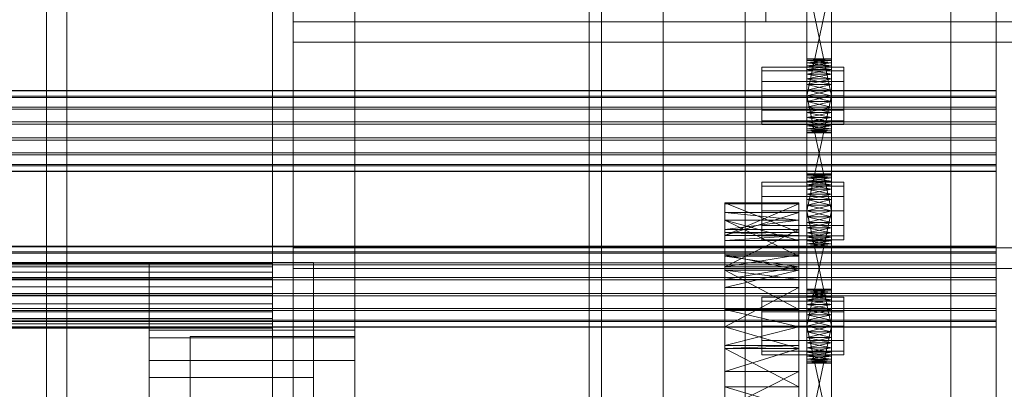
# Model space of a CAD drawing. Header units: millimetres. Extents: x -4738 to 65662, y -68080 to 6847.
# Tile 409 of 656: x 1258 to 1498, y -33473 to -33383. Entities that reach past the tile are written whole.
import ezdxf

# ---------------------------------------------------------------- set-up
doc = ezdxf.new("R2010")
doc.units = ezdxf.units.MM
for name, color, linetype, lineweight in [('COTAS_O', 1, 'Continuous', 0), ('frontal_C03', 7, 'Continuous', 0), ('frontal_secador', 7, 'Continuous', 0)]:
    doc.layers.add(name, color=color, linetype=linetype, lineweight=lineweight)
doc.dimstyles.new('R19_100', dxfattribs={"dimtxt": 250, "dimasz": 150, "dimexe": 150, "dimexo": 80, "dimgap": 100, "dimtad": 1, "dimtih": 1, "dimtoh": 1, "dimdsep": 46, "dimcen": 0.09, "dimadec": 0, "dimazin": 0, "dimtfac": 1, "dimtdec": 4, "dimtofl": 0, "dimtmove": 0, "dimatfit": 3, "dimfxl": 1, "dimtolj": 1, "dimtzin": 0, "dimarcsym": 0})

# ---------------------------------------------------------------- blocks, each defined once
blk = doc.blocks.new('DIM_R30_48')
at = {"layer": 'COTAS_O'}
for p, q in [((-1725, -33700), (-1575, -33655)), ((1725, -33700), (1575, -33655)), ((-1725, -34400), (-1725, -33700)), ((-1725, -33700), (1725, -33700)), ((-1725, -33700), (-1575, -33745)), ((1725, -33700), (1575, -33745)), ((1725, -34400), (1725, -33700))]:
    blk.add_line(p, q, dxfattribs=at)
blk.add_text('3450 O', height=250, dxfattribs=at).set_placement((0, -33600))

msp = doc.modelspace()

# ---------------------------------------------------------------- linework, layer by layer
at = {"layer": 'frontal_C03'}
for p, q in [((1435, -34954.179), (1435, -32259.264)), ((1496, -34954.179), (1496, -32259.264)), ((1435, -32263.162), (1435, -34958.077)), ((1435, -35437.51), (1435, -32742.595)), ((1435, -32746.492), (1435, -35441.408)), ((1496, -32746.492), (1496, -35441.408)), ((1415, -35988), (1415, -33007.45)), ((1485, -35988), (1485, -33007.45)), ((1496, -33400.208), (-1496, -33400.208)), ((1496, -33400.325), (-1496, -33400.325)), ((1496, -33400.325), (1496, -33400.208)), ((1496, -33400.208), (1496, -33401.591)), ((1496, -33401.926), (1496, -33400.325)), ((1496, -33401.591), (-1496, -33401.591)), ((1496, -33401.926), (-1496, -33401.926)), ((1496, -33401.591), (1496, -33404.266)), ((1496, -33404.767), (1496, -33401.926)), ((1496, -33404.266), (-1496, -33404.266)), ((1496, -33404.767), (-1496, -33404.767)), ((1496, -33404.266), (1496, -33407.824)), ((1496, -33408.416), (1496, -33404.767)), ((-1496, -33407.824), (1496, -33407.824)), ((1496, -33407.824), (1496, -33411.724)), ((1496, -33408.416), (-1496, -33408.416)), ((1496, -33412.316), (1496, -33408.416)), ((1496, -33411.724), (-1496, -33411.724)), ((1496, -33412.316), (-1496, -33412.316)), ((1496, -33411.724), (1496, -33415.372)), ((1496, -33415.874), (1496, -33412.316)), ((1496, -33415.372), (-1496, -33415.372)), ((1496, -33415.874), (-1496, -33415.874)), ((1496, -33415.372), (1496, -33418.213)), ((1496, -33418.548), (1496, -33415.874)), ((1496, -33418.213), (-1496, -33418.213)), ((1496, -33418.548), (-1496, -33418.548)), ((1496, -33419.814), (-1496, -33419.814)), ((1496, -33418.213), (1496, -33419.814)), ((1496, -33419.932), (1496, -33418.548)), ((1496, -33419.814), (1496, -33419.932)), ((1496, -33419.932), (-1496, -33419.932)), ((1496, -33438.069), (-1496, -33438.069)), ((1496, -33438.187), (-1496, -33438.187)), ((1496, -33438.187), (1496, -33438.069)), ((1496, -33438.069), (1496, -33439.453)), ((1496, -33439.788), (1496, -33438.187)), ((1496, -33439.453), (-1496, -33439.453)), ((1496, -33439.788), (-1496, -33439.788)), ((1496, -33439.453), (1496, -33442.127)), ((1496, -33442.629), (1496, -33439.788)), ((1496, -33442.127), (-1496, -33442.127)), ((1496, -33442.629), (-1496, -33442.629)), ((1496, -33442.127), (1496, -33445.685)), ((1496, -33446.277), (1496, -33442.629)), ((-1496, -33445.685), (1496, -33445.685)), ((1496, -33445.685), (1496, -33449.585)), ((1496, -33446.277), (-1496, -33446.277)), ((1496, -33450.177), (1496, -33446.277)), ((1496, -33449.585), (-1496, -33449.585)), ((1496, -33450.177), (-1496, -33450.177)), ((1496, -33449.585), (1496, -33453.234)), ((1496, -33453.735), (1496, -33450.177)), ((1496, -33453.234), (-1496, -33453.234)), ((1496, -33453.234), (1496, -33456.075)), ((1496, -33453.735), (-1496, -33453.735)), ((1496, -33456.41), (1496, -33453.735)), ((1496, -33456.075), (-1496, -33456.075)), ((1496, -33456.41), (-1496, -33456.41)), ((1496, -33457.676), (-1496, -33457.676)), ((1496, -33457.793), (-1496, -33457.793)), ((1496, -33456.075), (1496, -33457.676)), ((1496, -33457.793), (1496, -33456.41)), ((1496, -33457.676), (1496, -33457.793))]:
    msp.add_line(p, q, dxfattribs=at)
at = {"layer": 'frontal_secador'}
for p, q in [((1340, -36000), (1340, -33000)), ((1400, -36000), (1400, -33000)), ((1265, -35980), (1265, -33075)), ((1270, -35980), (1270, -33075)), ((1320, -35980), (1320, -33075)), ((1325, -36000), (1325, -33075)), ((1325, -34600), (1325, -33075)), ((1325, -35980), (1325, -33075)), ((1397, -35940), (1397, -33075)), ((1400, -36000), (1400, -33075)), ((1400, -34600), (1400, -33075)), ((1400, -35940), (1400, -33075)), ((1400, -34650), (1400, -33075)), ((1400, -36000), (1400, -33250)), ((1440, -33383.5), (1440, -33365.5)), ((1450, -33404.281), (1450, -33365.481)), ((1450, -33367.136), (1450, -33404.281)), ((1456, -33365.481), (1456, -33404.281)), ((1456, -33404.281), (1456, -33367.136)), ((1450, -33404.281), (1450, -33369.414)), ((1456, -33369.414), (1456, -33404.281)), ((1450, -33401.5), (1450, -33372.092)), ((1450, -33404.281), (1450, -33372.092)), ((1450, -33373.5), (1450, -33401.5)), ((1456, -33401.5), (1450, -33373.5)), ((1456, -33373.5), (1450, -33401.5)), ((1456, -33372.092), (1456, -33401.5)), ((1456, -33372.092), (1456, -33404.281)), ((1456, -33401.5), (1456, -33373.5)), ((1325, -33383.5), (2125, -33383.5)), ((1325, -33388.5), (1325, -33383.5)), ((1440, -33383.5), (1710, -33383.5)), ((1325, -33388.5), (2125, -33388.5)), ((1325, -33438.5), (1325, -33388.5)), ((1450, -33392.611), (1450, -33392.5)), ((1456, -33392.611), (1450, -33392.5)), ((1456, -33392.5), (1450, -33392.5)), ((1456, -33392.5), (1450, -33392.611)), ((1450, -33392.611), (1450, -33393.481)), ((1450, -33392.94), (1450, -33392.611)), ((1450, -33392.611), (1450, -33395.136)), ((1456, -33392.94), (1450, -33392.611)), ((1456, -33392.611), (1450, -33392.611)), ((1456, -33392.611), (1450, -33392.94)), ((1450, -33393.481), (1450, -33392.94)), ((1456, -33393.481), (1450, -33392.94)), ((1456, -33392.94), (1450, -33392.94)), ((1456, -33392.94), (1450, -33393.481)), ((1450, -33393.481), (1450, -33395.136)), ((1450, -33394.219), (1450, -33393.481)), ((1450, -33397.414), (1450, -33393.481)), ((1450, -33432.281), (1450, -33393.481)), ((1456, -33394.219), (1450, -33393.481)), ((1456, -33393.481), (1450, -33393.481)), ((1456, -33393.481), (1450, -33394.219)), ((1456, -33392.611), (1456, -33392.5)), ((1456, -33393.481), (1456, -33392.611)), ((1456, -33392.611), (1456, -33392.94)), ((1456, -33395.136), (1456, -33392.611)), ((1456, -33392.94), (1456, -33393.481)), ((1456, -33395.136), (1456, -33393.481)), ((1456, -33393.481), (1456, -33394.219)), ((1456, -33393.481), (1456, -33397.414)), ((1456, -33393.481), (1456, -33432.281)), ((1439, -33395.438), (1439, -33394.5)), ((1459, -33394.5), (1439, -33394.5)), ((1439, -33398), (1439, -33395.438)), ((1459, -33395.438), (1439, -33395.438)), ((1450, -33395.136), (1450, -33394.219)), ((1456, -33395.136), (1450, -33394.219)), ((1456, -33394.219), (1450, -33394.219)), ((1456, -33394.219), (1450, -33395.136)), ((1450, -33395.136), (1450, -33397.414)), ((1450, -33396.21), (1450, -33395.136)), ((1450, -33395.136), (1450, -33400.092)), ((1450, -33395.136), (1450, -33432.281)), ((1456, -33396.21), (1450, -33395.136)), ((1456, -33395.136), (1450, -33395.136)), ((1456, -33395.136), (1450, -33396.21)), ((1456, -33394.219), (1456, -33395.136)), ((1456, -33397.414), (1456, -33395.136)), ((1456, -33395.136), (1456, -33396.21)), ((1456, -33400.092), (1456, -33395.136)), ((1456, -33432.281), (1456, -33395.136)), ((1459, -33395.438), (1459, -33394.5)), ((1459, -33398), (1459, -33395.438)), ((1439, -33401.5), (1439, -33398)), ((1459, -33398), (1439, -33398)), ((1450, -33397.414), (1450, -33396.21)), ((1456, -33397.414), (1450, -33396.21)), ((1456, -33396.21), (1450, -33396.21)), ((1456, -33396.21), (1450, -33397.414)), ((1450, -33397.414), (1450, -33400.092)), ((1450, -33398.719), (1450, -33397.414)), ((1450, -33432.281), (1450, -33397.414)), ((1456, -33398.719), (1450, -33397.414)), ((1456, -33397.414), (1450, -33397.414)), ((1456, -33397.414), (1450, -33398.719)), ((1456, -33396.21), (1456, -33397.414)), ((1456, -33400.092), (1456, -33397.414)), ((1456, -33397.414), (1456, -33398.719)), ((1456, -33397.414), (1456, -33432.281)), ((1459, -33401.5), (1459, -33398)), ((1450, -33400.092), (1450, -33398.719)), ((1456, -33400.092), (1450, -33398.719)), ((1456, -33398.719), (1450, -33398.719)), ((1456, -33398.719), (1450, -33400.092)), ((1450, -33429.5), (1450, -33400.092)), ((1450, -33400.092), (1450, -33401.5)), ((1450, -33432.281), (1450, -33400.092)), ((1456, -33401.5), (1450, -33400.092)), ((1456, -33400.092), (1450, -33400.092)), ((1456, -33400.092), (1450, -33401.5)), ((1456, -33398.719), (1456, -33400.092)), ((1456, -33400.092), (1456, -33429.5)), ((1456, -33401.5), (1456, -33400.092)), ((1456, -33400.092), (1456, -33432.281)), ((1439, -33401.5), (1439, -33405)), ((1439, -33401.5), (1459, -33401.5)), ((1450, -33401.5), (1450, -33429.5)), ((1456, -33429.5), (1450, -33401.5)), ((1456, -33401.5), (1450, -33401.5)), ((1456, -33401.5), (1450, -33429.5)), ((1450, -33404.281), (1450, -33401.5)), ((1450, -33401.5), (1450, -33402.908)), ((1456, -33401.5), (1450, -33402.908)), ((1456, -33402.908), (1450, -33401.5)), ((1450, -33402.908), (1450, -33404.281)), ((1456, -33402.908), (1450, -33402.908)), ((1456, -33402.908), (1450, -33404.281)), ((1456, -33404.281), (1450, -33402.908)), ((1456, -33429.5), (1456, -33401.5)), ((1456, -33401.5), (1456, -33404.281)), ((1456, -33402.908), (1456, -33401.5)), ((1456, -33404.281), (1456, -33402.908)), ((1459, -33405), (1459, -33401.5)), ((1439, -33405), (1439, -33407.562)), ((1459, -33405), (1439, -33405)), ((1450, -33406.79), (1450, -33404.281)), ((1450, -33404.281), (1450, -33405.586)), ((1450, -33408.781), (1450, -33404.281)), ((1450, -33410.5), (1450, -33404.281)), ((1456, -33404.281), (1450, -33404.281)), ((1456, -33404.281), (1450, -33405.586)), ((1456, -33405.586), (1450, -33404.281)), ((1456, -33404.281), (1456, -33406.79)), ((1456, -33405.586), (1456, -33404.281)), ((1456, -33404.281), (1456, -33408.781)), ((1456, -33404.281), (1456, -33410.5)), ((1459, -33405), (1459, -33407.562)), ((1439, -33407.562), (1439, -33408.5)), ((1459, -33407.562), (1439, -33407.562)), ((1450, -33405.586), (1450, -33406.79)), ((1456, -33405.586), (1450, -33405.586)), ((1456, -33405.586), (1450, -33406.79)), ((1456, -33406.79), (1450, -33405.586)), ((1450, -33408.781), (1450, -33406.79)), ((1450, -33406.79), (1450, -33407.864)), ((1456, -33406.79), (1450, -33406.79)), ((1456, -33406.79), (1450, -33407.864)), ((1456, -33407.864), (1450, -33406.79)), ((1456, -33406.79), (1456, -33405.586)), ((1456, -33406.79), (1456, -33408.781)), ((1456, -33407.864), (1456, -33406.79)), ((1459, -33407.562), (1459, -33408.5)), ((1459, -33408.5), (1439, -33408.5)), ((1450, -33407.864), (1450, -33408.781)), ((1456, -33407.864), (1450, -33407.864)), ((1456, -33407.864), (1450, -33408.781)), ((1456, -33408.781), (1450, -33407.864)), ((1450, -33410.06), (1450, -33408.781)), ((1450, -33408.781), (1450, -33409.519)), ((1450, -33410.5), (1450, -33408.781)), ((1456, -33408.781), (1450, -33408.781)), ((1456, -33408.781), (1450, -33409.519)), ((1456, -33409.519), (1450, -33408.781)), ((1450, -33409.519), (1450, -33410.06)), ((1456, -33409.519), (1450, -33409.519)), ((1456, -33409.519), (1450, -33410.06)), ((1456, -33410.06), (1450, -33409.519)), ((1450, -33410.5), (1450, -33410.06)), ((1450, -33410.06), (1450, -33410.389)), ((1456, -33410.06), (1450, -33410.06)), ((1456, -33410.06), (1450, -33410.389)), ((1456, -33410.389), (1450, -33410.06)), ((1456, -33408.781), (1456, -33407.864)), ((1456, -33408.781), (1456, -33410.06)), ((1456, -33409.519), (1456, -33408.781)), ((1456, -33408.781), (1456, -33410.5)), ((1456, -33410.06), (1456, -33409.519)), ((1456, -33410.06), (1456, -33410.5)), ((1456, -33410.389), (1456, -33410.06)), ((1450, -33410.389), (1450, -33410.5)), ((1456, -33410.389), (1450, -33410.389)), ((1456, -33410.389), (1450, -33410.5)), ((1456, -33410.5), (1450, -33410.389)), ((1456, -33410.5), (1450, -33410.5)), ((1456, -33410.5), (1456, -33410.389)), ((1450, -33420.611), (1450, -33420.5)), ((1456, -33420.611), (1450, -33420.5)), ((1456, -33420.5), (1450, -33420.5)), ((1456, -33420.5), (1450, -33420.611)), ((1450, -33420.611), (1450, -33421.481)), ((1450, -33420.94), (1450, -33420.611)), ((1450, -33420.611), (1450, -33423.136)), ((1456, -33420.94), (1450, -33420.611)), ((1456, -33420.611), (1450, -33420.611)), ((1456, -33420.611), (1450, -33420.94)), ((1450, -33421.481), (1450, -33420.94)), ((1456, -33421.481), (1450, -33420.94)), ((1456, -33420.94), (1450, -33420.94)), ((1456, -33420.94), (1450, -33421.481)), ((1450, -33421.481), (1450, -33423.136)), ((1450, -33422.219), (1450, -33421.481)), ((1450, -33425.414), (1450, -33421.481)), ((1450, -33460.281), (1450, -33421.481)), ((1456, -33422.219), (1450, -33421.481)), ((1456, -33421.481), (1450, -33421.481)), ((1456, -33421.481), (1450, -33422.219)), ((1450, -33423.136), (1450, -33422.219)), ((1456, -33423.136), (1450, -33422.219)), ((1456, -33422.219), (1450, -33422.219)), ((1456, -33422.219), (1450, -33423.136)), ((1456, -33420.611), (1456, -33420.5)), ((1456, -33421.481), (1456, -33420.611)), ((1456, -33420.611), (1456, -33420.94)), ((1456, -33423.136), (1456, -33420.611)), ((1456, -33420.94), (1456, -33421.481)), ((1456, -33423.136), (1456, -33421.481)), ((1456, -33421.481), (1456, -33422.219)), ((1456, -33421.481), (1456, -33425.414)), ((1456, -33421.481), (1456, -33460.281)), ((1456, -33422.219), (1456, -33423.136)), ((1439, -33423.438), (1439, -33422.5)), ((1459, -33422.5), (1439, -33422.5)), ((1439, -33426), (1439, -33423.438)), ((1459, -33423.438), (1439, -33423.438)), ((1450, -33423.136), (1450, -33425.414)), ((1450, -33424.21), (1450, -33423.136)), ((1450, -33423.136), (1450, -33428.092)), ((1450, -33423.136), (1450, -33460.281)), ((1456, -33424.21), (1450, -33423.136)), ((1456, -33423.136), (1450, -33423.136)), ((1456, -33423.136), (1450, -33424.21)), ((1450, -33425.414), (1450, -33424.21)), ((1456, -33425.414), (1450, -33424.21)), ((1456, -33424.21), (1450, -33424.21)), ((1456, -33424.21), (1450, -33425.414)), ((1456, -33425.414), (1456, -33423.136)), ((1456, -33423.136), (1456, -33424.21)), ((1456, -33428.092), (1456, -33423.136)), ((1456, -33460.281), (1456, -33423.136)), ((1456, -33424.21), (1456, -33425.414)), ((1459, -33423.438), (1459, -33422.5)), ((1459, -33426), (1459, -33423.438)), ((1439, -33429.5), (1439, -33426)), ((1459, -33426), (1439, -33426)), ((1450, -33425.414), (1450, -33428.092)), ((1450, -33426.719), (1450, -33425.414)), ((1450, -33460.281), (1450, -33425.414)), ((1456, -33426.719), (1450, -33425.414)), ((1456, -33425.414), (1450, -33425.414)), ((1456, -33425.414), (1450, -33426.719)), ((1450, -33428.092), (1450, -33426.719)), ((1456, -33428.092), (1450, -33426.719)), ((1456, -33426.719), (1450, -33426.719)), ((1456, -33426.719), (1450, -33428.092)), ((1456, -33428.092), (1456, -33425.414)), ((1456, -33425.414), (1456, -33426.719)), ((1456, -33425.414), (1456, -33460.281)), ((1456, -33426.719), (1456, -33428.092)), ((1459, -33429.5), (1459, -33426)), ((1430, -33434.744), (1430, -33427.5)), ((1430, -33427.5), (1430, -33427.765)), ((1448, -33434.744), (1430, -33427.5)), ((1448, -33427.5), (1430, -33427.5)), ((1448, -33427.5), (1430, -33427.765)), ((1430, -33427.765), (1430, -33434.744)), ((1430, -33427.765), (1430, -33435.473)), ((1448, -33427.765), (1430, -33427.765)), ((1448, -33427.765), (1430, -33435.473)), ((1448, -33427.765), (1448, -33427.5)), ((1448, -33427.5), (1448, -33434.744)), ((1448, -33434.744), (1448, -33427.765)), ((1448, -33435.473), (1448, -33427.765)), ((1450, -33457.5), (1450, -33428.092)), ((1450, -33428.092), (1450, -33429.5)), ((1450, -33460.281), (1450, -33428.092)), ((1456, -33429.5), (1450, -33428.092)), ((1456, -33428.092), (1450, -33428.092)), ((1456, -33428.092), (1450, -33429.5)), ((1456, -33428.092), (1456, -33457.5)), ((1456, -33429.5), (1456, -33428.092)), ((1456, -33428.092), (1456, -33460.281)), ((1430, -33429.876), (1430, -33440.513)), ((1430, -33431.709), (1430, -33429.876)), ((1430, -33429.876), (1430, -33435.473)), ((1448, -33431.709), (1430, -33429.876)), ((1448, -33429.876), (1430, -33429.876)), ((1448, -33429.876), (1430, -33435.473)), ((1430, -33440.513), (1430, -33431.709)), ((1430, -33436.683), (1430, -33431.709)), ((1430, -33431.709), (1430, -33434.046)), ((1448, -33440.513), (1430, -33431.709)), ((1448, -33431.709), (1430, -33431.709)), ((1448, -33436.683), (1430, -33431.709)), ((1448, -33431.709), (1430, -33434.046)), ((1439, -33429.5), (1439, -33433)), ((1439, -33429.5), (1459, -33429.5)), ((1448, -33440.513), (1448, -33429.876)), ((1448, -33429.876), (1448, -33431.709)), ((1448, -33435.473), (1448, -33429.876)), ((1448, -33431.709), (1448, -33440.513)), ((1448, -33434.046), (1448, -33431.709)), ((1448, -33431.709), (1448, -33436.683)), ((1450, -33429.5), (1450, -33457.5)), ((1456, -33457.5), (1450, -33429.5)), ((1456, -33429.5), (1450, -33429.5)), ((1456, -33429.5), (1450, -33457.5)), ((1450, -33432.281), (1450, -33429.5)), ((1450, -33429.5), (1450, -33430.908)), ((1456, -33429.5), (1450, -33430.908)), ((1456, -33430.908), (1450, -33429.5)), ((1450, -33430.908), (1450, -33432.281)), ((1456, -33430.908), (1450, -33430.908)), ((1456, -33430.908), (1450, -33432.281)), ((1456, -33432.281), (1450, -33430.908)), ((1456, -33457.5), (1456, -33429.5)), ((1456, -33429.5), (1456, -33432.281)), ((1456, -33430.908), (1456, -33429.5)), ((1456, -33432.281), (1456, -33430.908)), ((1459, -33433), (1459, -33429.5)), ((1430, -33434.046), (1430, -33436.683)), ((1430, -33434.046), (1430, -33443.111)), ((1448, -33434.046), (1430, -33434.046)), ((1448, -33434.046), (1430, -33443.111)), ((1439, -33433), (1439, -33435.562)), ((1459, -33433), (1439, -33433)), ((1448, -33436.683), (1448, -33434.046)), ((1448, -33443.111), (1448, -33434.046)), ((1450, -33434.79), (1450, -33432.281)), ((1450, -33432.281), (1450, -33433.586)), ((1450, -33436.781), (1450, -33432.281)), ((1450, -33438.5), (1450, -33432.281)), ((1456, -33432.281), (1450, -33432.281)), ((1456, -33432.281), (1450, -33433.586)), ((1456, -33433.586), (1450, -33432.281)), ((1450, -33433.586), (1450, -33434.79)), ((1456, -33433.586), (1450, -33433.586)), ((1456, -33433.586), (1450, -33434.79)), ((1456, -33434.79), (1450, -33433.586)), ((1456, -33432.281), (1456, -33434.79)), ((1456, -33433.586), (1456, -33432.281)), ((1456, -33432.281), (1456, -33436.781)), ((1456, -33432.281), (1456, -33438.5)), ((1456, -33434.79), (1456, -33433.586)), ((1459, -33433), (1459, -33435.562)), ((1430, -33435.473), (1430, -33434.744)), ((1448, -33435.473), (1430, -33434.744)), ((1448, -33434.744), (1430, -33434.744)), ((1430, -33435.473), (1430, -33440.513)), ((1430, -33435.473), (1430, -33443.111)), ((1430, -33435.473), (1430, -33436.683)), ((1430, -33457.639), (1430, -33435.473)), ((1448, -33435.473), (1430, -33435.473)), ((1448, -33435.473), (1430, -33436.683)), ((1439, -33435.562), (1439, -33436.5)), ((1459, -33435.562), (1439, -33435.562)), ((1459, -33436.5), (1439, -33436.5)), ((1448, -33434.744), (1448, -33435.473)), ((1448, -33440.513), (1448, -33435.473)), ((1448, -33443.111), (1448, -33435.473)), ((1448, -33436.683), (1448, -33435.473)), ((1448, -33435.473), (1448, -33457.639)), ((1450, -33436.781), (1450, -33434.79)), ((1450, -33434.79), (1450, -33435.864)), ((1456, -33434.79), (1450, -33434.79)), ((1456, -33434.79), (1450, -33435.864)), ((1456, -33435.864), (1450, -33434.79)), ((1450, -33435.864), (1450, -33436.781)), ((1456, -33435.864), (1450, -33435.864)), ((1456, -33435.864), (1450, -33436.781)), ((1456, -33436.781), (1450, -33435.864)), ((1456, -33434.79), (1456, -33436.781)), ((1456, -33435.864), (1456, -33434.79)), ((1456, -33436.781), (1456, -33435.864)), ((1459, -33435.562), (1459, -33436.5)), ((1325, -33438.5), (2125, -33438.5)), ((1325, -33443.5), (1325, -33438.5)), ((1430, -33443.111), (1430, -33436.683)), ((1448, -33436.683), (1430, -33436.683)), ((1448, -33436.683), (1448, -33443.111)), ((1450, -33438.06), (1450, -33436.781)), ((1450, -33436.781), (1450, -33437.519)), ((1450, -33438.5), (1450, -33436.781)), ((1456, -33436.781), (1450, -33436.781)), ((1456, -33436.781), (1450, -33437.519)), ((1456, -33437.519), (1450, -33436.781)), ((1450, -33437.519), (1450, -33438.06)), ((1456, -33437.519), (1450, -33437.519)), ((1456, -33437.519), (1450, -33438.06)), ((1456, -33438.06), (1450, -33437.519)), ((1450, -33438.5), (1450, -33438.06)), ((1450, -33438.06), (1450, -33438.389)), ((1456, -33438.06), (1450, -33438.06)), ((1456, -33438.06), (1450, -33438.389)), ((1456, -33438.389), (1450, -33438.06)), ((1450, -33438.389), (1450, -33438.5)), ((1456, -33438.389), (1450, -33438.389)), ((1456, -33438.389), (1450, -33438.5)), ((1456, -33438.5), (1450, -33438.389)), ((1456, -33438.5), (1450, -33438.5)), ((1456, -33436.781), (1456, -33438.06)), ((1456, -33437.519), (1456, -33436.781)), ((1456, -33436.781), (1456, -33438.5)), ((1456, -33438.06), (1456, -33437.519)), ((1456, -33438.06), (1456, -33438.5)), ((1456, -33438.389), (1456, -33438.06)), ((1456, -33438.5), (1456, -33438.389)), ((1430, -33440.173), (1430, -33453.428)), ((1430, -33443.925), (1430, -33440.173)), ((1430, -33440.173), (1430, -33443.111)), ((1448, -33443.925), (1430, -33440.173)), ((1448, -33440.173), (1430, -33440.173)), ((1448, -33440.173), (1430, -33443.111)), ((1430, -33443.111), (1430, -33440.513)), ((1448, -33443.111), (1430, -33440.513)), ((1448, -33440.513), (1430, -33440.513)), ((1448, -33453.428), (1448, -33440.173)), ((1448, -33440.173), (1448, -33443.925)), ((1448, -33443.111), (1448, -33440.173)), ((1448, -33440.513), (1448, -33443.111)), ((1320, -33442), (-1320, -33442)), ((1320, -33442.273), (-1320, -33442.273)), ((1320, -33443.072), (-1320, -33443.072)), ((1290, -33442), (1330, -33442)), ((1290, -33470), (1290, -33442)), ((1320, -33442.273), (1320, -33442)), ((1320, -33443.072), (1320, -33442.273)), ((1320, -33444.343), (1320, -33443.072)), ((1325, -33443.5), (2125, -33443.5)), ((1330, -33470), (1330, -33442)), ((1430, -33443.111), (1430, -33453.428)), ((1430, -33443.111), (1430, -33457.639)), ((1430, -33443.111), (1430, -33446.141)), ((1430, -33443.111), (1430, -33477.635)), ((1430, -33443.111), (1430, -33525.858)), ((1448, -33443.111), (1430, -33443.111)), ((1448, -33443.111), (1430, -33446.141)), ((1448, -33453.428), (1448, -33443.111)), ((1448, -33457.639), (1448, -33443.111)), ((1448, -33446.141), (1448, -33443.111)), ((1448, -33477.635), (1448, -33443.111)), ((1448, -33525.858), (1448, -33443.111)), ((1320, -33444.343), (-1320, -33444.343)), ((1320, -33446), (-1320, -33446)), ((1320, -33446), (1320, -33444.343)), ((1320, -33447.929), (1320, -33446)), ((1430, -33453.428), (1430, -33443.925)), ((1430, -33446.141), (1430, -33443.925)), ((1430, -33443.925), (1430, -33448.105)), ((1448, -33453.428), (1430, -33443.925)), ((1448, -33443.925), (1430, -33443.925)), ((1448, -33446.141), (1430, -33443.925)), ((1448, -33443.925), (1430, -33448.105)), ((1430, -33448.105), (1430, -33446.141)), ((1430, -33457.639), (1430, -33446.141)), ((1448, -33446.141), (1430, -33446.141)), ((1448, -33443.925), (1448, -33453.428)), ((1448, -33448.105), (1448, -33443.925)), ((1448, -33443.925), (1448, -33446.141)), ((1448, -33446.141), (1448, -33448.105)), ((1448, -33446.141), (1448, -33457.639)), ((1320, -33447.929), (-1320, -33447.929)), ((1320, -33450), (1320, -33447.929)), ((1430, -33448.105), (1430, -33457.639)), ((1448, -33448.105), (1430, -33448.105)), ((1448, -33448.105), (1430, -33457.639)), ((1448, -33457.639), (1448, -33448.105)), ((1450, -33448.611), (1450, -33448.5)), ((1456, -33448.611), (1450, -33448.5)), ((1456, -33448.5), (1450, -33448.5)), ((1456, -33448.5), (1450, -33448.611)), ((1456, -33448.611), (1456, -33448.5)), ((-1320, -33450), (1320, -33450)), ((1320, -33452.071), (1320, -33450)), ((1439, -33451.438), (1439, -33450.5)), ((1459, -33450.5), (1439, -33450.5)), ((1450, -33448.611), (1450, -33449.481)), ((1450, -33448.94), (1450, -33448.611)), ((1450, -33448.611), (1450, -33451.136)), ((1456, -33448.94), (1450, -33448.611)), ((1456, -33448.611), (1450, -33448.611)), ((1456, -33448.611), (1450, -33448.94)), ((1450, -33449.481), (1450, -33448.94)), ((1456, -33449.481), (1450, -33448.94)), ((1456, -33448.94), (1450, -33448.94)), ((1456, -33448.94), (1450, -33449.481)), ((1450, -33449.481), (1450, -33451.136)), ((1450, -33450.219), (1450, -33449.481)), ((1450, -33453.414), (1450, -33449.481)), ((1450, -33488.281), (1450, -33449.481)), ((1456, -33450.219), (1450, -33449.481)), ((1456, -33449.481), (1450, -33449.481)), ((1456, -33449.481), (1450, -33450.219)), ((1450, -33451.136), (1450, -33450.219)), ((1456, -33451.136), (1450, -33450.219)), ((1456, -33450.219), (1450, -33450.219)), ((1456, -33450.219), (1450, -33451.136)), ((1456, -33449.481), (1456, -33448.611)), ((1456, -33448.611), (1456, -33448.94)), ((1456, -33451.136), (1456, -33448.611)), ((1456, -33448.94), (1456, -33449.481)), ((1456, -33451.136), (1456, -33449.481)), ((1456, -33449.481), (1456, -33450.219)), ((1456, -33449.481), (1456, -33453.414)), ((1456, -33449.481), (1456, -33488.281)), ((1456, -33450.219), (1456, -33451.136)), ((1459, -33451.438), (1459, -33450.5)), ((1320, -33452.071), (-1320, -33452.071)), ((1320, -33452.071), (1320, -33454)), ((1439, -33454), (1439, -33451.438)), ((1459, -33451.438), (1439, -33451.438)), ((1450, -33451.136), (1450, -33453.414)), ((1450, -33452.21), (1450, -33451.136)), ((1450, -33451.136), (1450, -33456.092)), ((1450, -33451.136), (1450, -33488.281)), ((1456, -33452.21), (1450, -33451.136)), ((1456, -33451.136), (1450, -33451.136)), ((1456, -33451.136), (1450, -33452.21)), ((1450, -33453.414), (1450, -33452.21)), ((1456, -33453.414), (1450, -33452.21)), ((1456, -33452.21), (1450, -33452.21)), ((1456, -33452.21), (1450, -33453.414)), ((1456, -33453.414), (1456, -33451.136)), ((1456, -33451.136), (1456, -33452.21)), ((1456, -33456.092), (1456, -33451.136)), ((1456, -33488.281), (1456, -33451.136)), ((1456, -33452.21), (1456, -33453.414)), ((1459, -33454), (1459, -33451.438)), ((1320, -33454), (-1320, -33454)), ((1320, -33455.657), (-1320, -33455.657)), ((1320, -33454), (1320, -33455.657)), ((1320, -33455.657), (1320, -33456.928)), ((1430, -33457.639), (1430, -33453.428)), ((1448, -33457.639), (1430, -33453.428)), ((1448, -33453.428), (1430, -33453.428)), ((1439, -33457.5), (1439, -33454)), ((1459, -33454), (1439, -33454)), ((1448, -33453.428), (1448, -33457.639)), ((1450, -33453.414), (1450, -33456.092)), ((1450, -33454.719), (1450, -33453.414)), ((1450, -33488.281), (1450, -33453.414)), ((1456, -33454.719), (1450, -33453.414)), ((1456, -33453.414), (1450, -33453.414)), ((1456, -33453.414), (1450, -33454.719)), ((1450, -33456.092), (1450, -33454.719)), ((1456, -33456.092), (1450, -33454.719)), ((1456, -33454.719), (1450, -33454.719)), ((1456, -33454.719), (1450, -33456.092)), ((1456, -33456.092), (1456, -33453.414)), ((1456, -33453.414), (1456, -33454.719)), ((1456, -33453.414), (1456, -33488.281)), ((1456, -33454.719), (1456, -33456.092)), ((1459, -33457.5), (1459, -33454)), ((1320, -33456.928), (-1320, -33456.928)), ((1320, -33457.727), (-1320, -33457.727)), ((1320, -33458), (-1320, -33458)), ((1320, -33456.928), (1320, -33457.727)), ((1320, -33457.727), (1320, -33458)), ((1430, -33457.639), (1430, -33472.223)), ((1430, -33457.639), (1430, -33477.635)), ((1430, -33457.639), (1430, -33462.194)), ((1430, -33501.142), (1430, -33457.639)), ((1430, -33549.365), (1430, -33457.639)), ((1430, -33457.639), (1430, -33525.858)), ((1430, -33591.527), (1430, -33457.639)), ((1448, -33457.647), (1430, -33457.639)), ((1448, -33457.639), (1430, -33457.639)), ((1448, -33457.639), (1430, -33462.194)), ((1430, -33457.647), (1430, -33472.223)), ((1430, -33462.95), (1430, -33457.647)), ((1448, -33462.95), (1430, -33457.647)), ((1448, -33457.647), (1430, -33457.647)), ((1439, -33457.5), (1439, -33461)), ((1439, -33457.5), (1459, -33457.5)), ((1448, -33472.223), (1448, -33457.639)), ((1448, -33477.635), (1448, -33457.639)), ((1448, -33462.194), (1448, -33457.639)), ((1448, -33457.639), (1448, -33501.142)), ((1448, -33457.639), (1448, -33549.365)), ((1448, -33525.858), (1448, -33457.639)), ((1448, -33457.639), (1448, -33591.527)), ((1448, -33472.223), (1448, -33457.647)), ((1448, -33457.647), (1448, -33462.95)), ((1450, -33485.5), (1450, -33456.092)), ((1450, -33456.092), (1450, -33457.5)), ((1450, -33488.281), (1450, -33456.092)), ((1456, -33457.5), (1450, -33456.092)), ((1456, -33456.092), (1450, -33456.092)), ((1456, -33456.092), (1450, -33457.5)), ((1450, -33457.5), (1450, -33485.5)), ((1456, -33485.5), (1450, -33457.5)), ((1456, -33457.5), (1450, -33457.5)), ((1456, -33457.5), (1450, -33485.5)), ((1450, -33460.281), (1450, -33457.5)), ((1450, -33457.5), (1450, -33458.908)), ((1456, -33457.5), (1450, -33458.908)), ((1456, -33458.908), (1450, -33457.5)), ((1456, -33456.092), (1456, -33485.5)), ((1456, -33457.5), (1456, -33456.092)), ((1456, -33456.092), (1456, -33488.281)), ((1456, -33485.5), (1456, -33457.5)), ((1456, -33457.5), (1456, -33460.281)), ((1456, -33458.908), (1456, -33457.5)), ((1459, -33461), (1459, -33457.5)), ((1290, -33460.374), (1290, -33458.5)), ((1340, -33458.5), (1290, -33458.5)), ((1290, -33465.869), (1290, -33460.374)), ((1340, -33460.374), (1290, -33460.374)), ((1300, -33460), (1340, -33460)), ((1300, -33490), (1300, -33460)), ((1340, -33460.374), (1340, -33458.5)), ((1340, -33490), (1340, -33460)), ((1340, -33465.869), (1340, -33460.374)), ((1450, -33458.908), (1450, -33460.281)), ((1456, -33458.908), (1450, -33458.908)), ((1456, -33458.908), (1450, -33460.281)), ((1456, -33460.281), (1450, -33458.908)), ((1450, -33462.79), (1450, -33460.281)), ((1450, -33460.281), (1450, -33461.586)), ((1450, -33464.781), (1450, -33460.281)), ((1450, -33466.5), (1450, -33460.281)), ((1456, -33460.281), (1450, -33460.281)), ((1456, -33460.281), (1450, -33461.586)), ((1456, -33461.586), (1450, -33460.281)), ((1456, -33460.281), (1456, -33458.908)), ((1456, -33460.281), (1456, -33462.79)), ((1456, -33461.586), (1456, -33460.281)), ((1456, -33460.281), (1456, -33464.781)), ((1456, -33460.281), (1456, -33466.5)), ((1430, -33468.565), (1430, -33462.194)), ((1430, -33462.194), (1430, -33462.95)), ((1430, -33477.635), (1430, -33462.194)), ((1448, -33462.194), (1430, -33462.194)), ((1448, -33462.194), (1430, -33462.95)), ((1439, -33461), (1439, -33463.562)), ((1459, -33461), (1439, -33461)), ((1448, -33462.194), (1448, -33468.565)), ((1448, -33462.95), (1448, -33462.194)), ((1448, -33462.194), (1448, -33477.635)), ((1450, -33461.586), (1450, -33462.79)), ((1456, -33461.586), (1450, -33461.586)), ((1456, -33461.586), (1450, -33462.79)), ((1456, -33462.79), (1450, -33461.586)), ((1450, -33464.781), (1450, -33462.79)), ((1450, -33462.79), (1450, -33463.864)), ((1456, -33462.79), (1450, -33462.79)), ((1456, -33462.79), (1450, -33463.864)), ((1456, -33463.864), (1450, -33462.79)), ((1456, -33462.79), (1456, -33461.586)), ((1456, -33462.79), (1456, -33464.781)), ((1456, -33463.864), (1456, -33462.79)), ((1459, -33461), (1459, -33463.562)), ((1430, -33472.223), (1430, -33462.95)), ((1430, -33462.95), (1430, -33468.565)), ((1448, -33472.223), (1430, -33462.95)), ((1448, -33462.95), (1430, -33462.95)), ((1448, -33462.95), (1430, -33468.565)), ((1439, -33463.562), (1439, -33464.5)), ((1459, -33463.562), (1439, -33463.562)), ((1459, -33464.5), (1439, -33464.5)), ((1448, -33462.95), (1448, -33472.223)), ((1448, -33468.565), (1448, -33462.95)), ((1450, -33463.864), (1450, -33464.781)), ((1456, -33463.864), (1450, -33463.864)), ((1456, -33463.864), (1450, -33464.781)), ((1456, -33464.781), (1450, -33463.864)), ((1450, -33466.06), (1450, -33464.781)), ((1450, -33464.781), (1450, -33465.519)), ((1450, -33466.5), (1450, -33464.781)), ((1456, -33464.781), (1450, -33464.781)), ((1456, -33464.781), (1450, -33465.519)), ((1456, -33465.519), (1450, -33464.781)), ((1456, -33464.781), (1456, -33463.864)), ((1456, -33464.781), (1456, -33466.06)), ((1456, -33465.519), (1456, -33464.781)), ((1456, -33464.781), (1456, -33466.5)), ((1459, -33463.562), (1459, -33464.5)), ((1290, -33474.609), (1290, -33465.869)), ((1340, -33465.869), (1290, -33465.869)), ((1340, -33474.609), (1340, -33465.869)), ((1450, -33465.519), (1450, -33466.06)), ((1456, -33465.519), (1450, -33465.519)), ((1456, -33465.519), (1450, -33466.06)), ((1456, -33466.06), (1450, -33465.519)), ((1450, -33466.5), (1450, -33466.06)), ((1450, -33466.06), (1450, -33466.389)), ((1456, -33466.06), (1450, -33466.06)), ((1456, -33466.06), (1450, -33466.389)), ((1456, -33466.389), (1450, -33466.06)), ((1450, -33466.389), (1450, -33466.5)), ((1456, -33466.389), (1450, -33466.389)), ((1456, -33466.389), (1450, -33466.5)), ((1456, -33466.5), (1450, -33466.389)), ((1456, -33466.5), (1450, -33466.5)), ((1456, -33466.06), (1456, -33465.519)), ((1456, -33466.06), (1456, -33466.5)), ((1456, -33466.389), (1456, -33466.06)), ((1456, -33466.5), (1456, -33466.389)), ((1290, -33470), (1330, -33470)), ((1290, -33490), (1290, -33470)), ((1330, -33490), (1330, -33470)), ((1430, -33468.565), (1430, -33477.635)), ((1448, -33468.565), (1430, -33468.565)), ((1448, -33468.565), (1430, -33477.635)), ((1448, -33477.635), (1448, -33468.565)), ((1430, -33477.635), (1430, -33472.223)), ((1448, -33477.635), (1430, -33472.223)), ((1448, -33472.223), (1430, -33472.223)), ((1448, -33472.223), (1448, -33477.635))]:
    msp.add_line(p, q, dxfattribs=at)

# ---------------------------------------------------------------- dimensions: what is measured, and where the dimension line sits
at = {"layer": 'COTAS_O'}
dim = msp.add_aligned_dim(p1=(-1725, -34400), p2=(1725, -34400), distance=700, text='<> O', dimstyle='R19_100', dxfattribs=at)
dim.commit()
dim.dimension.update_dxf_attribs({"geometry": 'DIM_R30_48', "text_midpoint": (0, -33700)})

doc.saveas('drawing.dxf')
